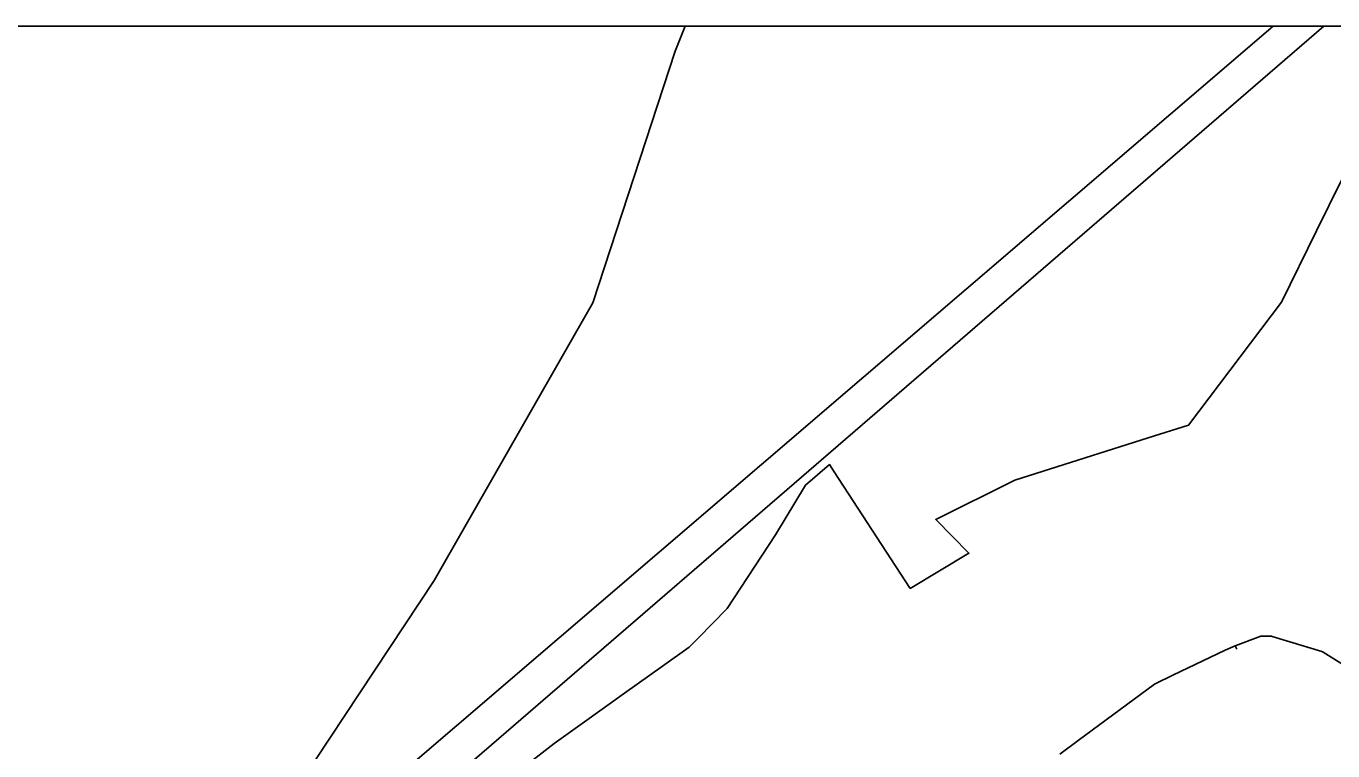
# Model space of a CAD drawing. Extents: x -598233 to -596890, y -1157848 to -1156431.
# Drawn here: x -597410 to -597068.6, y -1156620.3 to -1156430.9 of the extents above; entities that cross this region are included whole.
import ezdxf

# ---------------------------------------------------------------- set-up
doc = ezdxf.new("R2010")
doc.units = 0
for name, color, linetype in [('Vrstva 13', 7, 'Continuous'), ('Vrstva 52', 7, 'Continuous'), ('Vrstva 53', 7, 'Continuous'), ('Vrstva 54', 7, 'Continuous'), ('Vrstva 60', 7, 'Continuous'), ('zajmove_uzemi', 7, 'Continuous')]:
    doc.layers.add(name, color=color, linetype=linetype)

msp = doc.modelspace()

# ---------------------------------------------------------------- linework, layer by layer
at = {"layer": 'Vrstva 13'}
for points in [[(-597139.98, -1156621.16), (-597135.15, -1156617.58), (-597115.23, -1156602.86), (-597115.06, -1156602.76), (-597114.89, -1156602.66), (-597110.4, -1156600.47), (-597096.76, -1156593.99), (-597094.11, -1156592.83), (-597087.42, -1156590.34), (-597087.24, -1156590.3), (-597087.06, -1156590.27), (-597084.82, -1156590.28), (-597084.64, -1156590.32), (-597084.44, -1156590.36), (-597071.5, -1156594.32), (-597071.32, -1156594.41), (-597071.15, -1156594.49), (-597042.02, -1156612.73)], [(-597094.11, -1156592.83), (-597093.96, -1156593.15), (-597093.71, -1156593.69)]]:
    msp.add_lwpolyline(points, dxfattribs=at)
at = {"layer": 'Vrstva 52'}
msp.add_lwpolyline([(-597237.79, -1156430.86), (-597240.46, -1156437.42), (-597261.91, -1156503.16), (-597303.36, -1156575.73), (-597353.96, -1156652.23)], dxfattribs=at)
at = {"layer": 'Vrstva 53'}
for points in [[(-597084.23, -1156430.86), (-597404.4, -1156705.31), (-597400.05, -1156986.07), (-597572.78, -1157403.95), (-597578.28, -1157469.82)], [(-597070.97, -1156430.86), (-597395.54, -1156711.24), (-597391, -1156989.14), (-597564.9, -1157408.4), (-597568.1, -1157470.57)]]:
    msp.add_lwpolyline(points, dxfattribs=at)
at = {"layer": 'Vrstva 54'}
for p, q in [((-597066.24, -1156470.9), (-597072.84, -1156484.32)), ((-597072.84, -1156484.32), (-597082.04, -1156503.01)), ((-597082.04, -1156503.01), (-597106.3, -1156535.11)), ((-597106.3, -1156535.11), (-597116.84, -1156538.45)), ((-597116.84, -1156538.45), (-597133.32, -1156543.68)), ((-597133.32, -1156543.68), (-597151.67, -1156549.5)), ((-597200.11, -1156545.45), (-597206.42, -1156550.83)), ((-597198.88, -1156547.34), (-597200.11, -1156545.45)), ((-597179, -1156577.83), (-597198.88, -1156547.34)), ((-597206.42, -1156550.83), (-597214.25, -1156563.84)), ((-597151.67, -1156549.5), (-597172.37, -1156559.82)), ((-597172.37, -1156559.82), (-597163.68, -1156568.62)), ((-597214.25, -1156563.84), (-597226.81, -1156583.1)), ((-597163.68, -1156568.62), (-597179, -1156577.83)), ((-597226.81, -1156583.1), (-597234.42, -1156590.78)), ((-597234.42, -1156590.78), (-597236.8, -1156593.17)), ((-597236.8, -1156593.17), (-597243.76, -1156598.14)), ((-597243.76, -1156598.14), (-597253.64, -1156605.19)), ((-597253.64, -1156605.19), (-597264.71, -1156613.09)), ((-597264.71, -1156613.09), (-597272.06, -1156618.34)), ((-597272.06, -1156618.34), (-597277.57, -1156622.61))]:
    msp.add_line(p, q, dxfattribs=at)
at = {"layer": 'Vrstva 60'}
for points in [[(-596983.04, -1156430.86), (-598045.83, -1156430.86)], [(-597066.24, -1156470.9), (-597072.84, -1156484.32), (-597082.04, -1156503.01), (-597106.3, -1156535.11), (-597116.84, -1156538.45), (-597133.32, -1156543.68), (-597151.67, -1156549.5), (-597172.37, -1156559.82), (-597163.68, -1156568.62), (-597179, -1156577.83), (-597198.88, -1156547.34), (-597200.11, -1156545.45), (-597206.42, -1156550.83), (-597214.25, -1156563.84), (-597226.81, -1156583.1), (-597234.42, -1156590.78), (-597236.8, -1156593.17), (-597243.76, -1156598.14), (-597253.64, -1156605.19), (-597264.71, -1156613.09), (-597272.06, -1156618.34), (-597277.57, -1156622.61)], [(-597277.57, -1156622.61), (-597272.06, -1156618.34), (-597264.71, -1156613.09), (-597253.64, -1156605.19), (-597243.76, -1156598.14), (-597236.8, -1156593.17), (-597234.42, -1156590.78), (-597226.81, -1156583.1), (-597214.25, -1156563.84), (-597206.42, -1156550.83), (-597200.11, -1156545.45), (-597198.88, -1156547.34), (-597179, -1156577.83), (-597163.68, -1156568.62), (-597172.37, -1156559.82), (-597151.67, -1156549.5), (-597133.32, -1156543.68), (-597116.84, -1156538.45), (-597106.3, -1156535.11), (-597082.04, -1156503.01), (-597072.84, -1156484.32), (-597066.24, -1156470.9)]]:
    msp.add_lwpolyline(points, dxfattribs=at)
at = {"layer": 'zajmove_uzemi'}
msp.add_lwpolyline([(-598232.89, -1156430.86), (-596890.46, -1156430.86), (-596890.46, -1157848.46), (-598232.89, -1157848.46)], close=True, dxfattribs=at)

doc.saveas('drawing.dxf')
